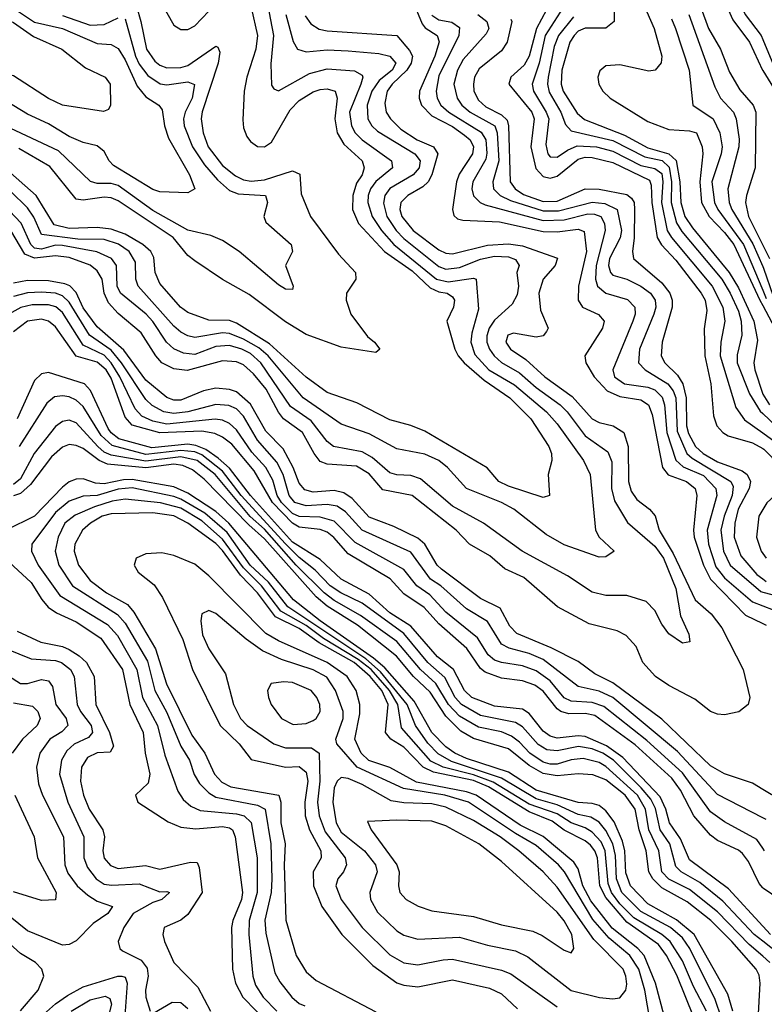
# Model space of a CAD drawing. Header units: inches. Extents: x 884549 to 1028252, y 526810 to 653624.
# Tile 893 of 1056: x 987868 to 990004, y 636470 to 639295. Entities that reach past the tile are written whole.
import ezdxf

# ---------------------------------------------------------------- set-up
doc = ezdxf.new("R2010")
doc.units = ezdxf.units.IN
doc.header["$MEASUREMENT"] = 0
doc.layers.add('A9683', color=7, linetype='Continuous')
doc.layers.add('A9693', color=7, linetype='Continuous')

msp = doc.modelspace()

# ---------------------------------------------------------------- linework, layer by layer
at = {"layer": 'A9683', "color": 5}
for points, elevation in [([(989474.5, 640000), (989492.2, 639930), (989506.2, 639906.2), (989538.9, 639878.9), (989610, 639836.2), (989670, 639816.7), (989690, 639803.5), (989723.5, 639730), (989772.3, 639672.3), (989777.7, 639657.7), (989764.5, 639510), (989770, 639481.9), (989783.6, 639450), (989799.5, 639430), (989863.2, 639383.2), (989883.1, 639363.1), (989914.2, 639294.2), (989961.8, 639230), (989999.3, 639150), (990000, 639148.9)], 3020), ([(989528.6, 640000), (989532.3, 639950), (989538.9, 639930), (989554.8, 639910), (989583.6, 639890), (989710.9, 639830.9), (989721.9, 639810), (989731.6, 639770), (989750, 639737.4), (989790, 639707.6), (989805.5, 639690), (989807.3, 639667.3), (989792.8, 639590), (989790.5, 639550.5), (989792.9, 639512.9), (989800.2, 639490), (989810, 639470), (989827.4, 639450), (989913.5, 639393.5), (989949, 639310), (989995, 639250), (990000, 639238.2)], 3040), ([(988561.7, 639430), (988595.9, 639250), (988588.5, 639168.5), (988590, 639106.7), (988596.8, 639096.8), (988610, 639090.9), (988699.3, 639140.7), (988750, 639153.7), (988828.2, 639148.2), (988850, 639136.1), (988852.6, 639130), (988846.7, 639110), (988813.9, 639030), (988819.4, 638990), (988830.6, 638970), (988849.9, 638949.9), (988934.2, 638890), (988936.9, 638870), (988890, 638831), (988873.9, 638810), (988867.1, 638790), (988866.7, 638770), (988878.7, 638730), (988905.7, 638690), (988941.2, 638650), (989063.8, 638550), (989097.5, 638542.6), (989170, 638553.3), (989177.4, 638550), (989184.2, 638464.3), (989164.9, 638395.1), (989162.3, 638370), (989174, 638334), (989213.4, 638290), (989287.2, 638247.2), (989379, 638170), (989410, 638135.3), (989485.3, 638030), (989504.2, 637990), (989519.9, 637830), (989530.1, 637810), (989573.1, 637770), (989550, 637753.3), (989530, 637752.7), (989430, 637787.8), (989378.1, 637818.1), (989286, 637890), (989249.9, 637909.9), (989150, 637949.9), (989095.5, 638010), (989069.9, 638030), (989030, 638047.9), (988950, 638063.3), (988870, 638106.5), (988790, 638134), (988681, 638210), (988580.9, 638330), (988553.6, 638353.6), (988510, 638378.4), (988470, 638394.4), (988450, 638396.7), (988370, 638383.4), (988350, 638387.5), (988330, 638398.6), (988310, 638415.5), (988207.1, 638530), (988201.1, 638550), (988199.6, 638599.6), (988182.1, 638630), (988151, 638651), (988110, 638664.4), (988034.5, 638665.5), (987930, 638679), (987908.2, 638728.2), (987890, 638754.9), (987791, 638851)], 2640), ([(988190, 639378.7), (988215.5, 639290), (988231.8, 639210), (988255.5, 639175.5), (988270, 639164.3), (988290, 639157), (988330, 639157.3), (988350, 639163.3), (988430, 639218.9), (988436.1, 639216.1), (988441.5, 639201.5), (988437.2, 639170), (988390.8, 639030.8), (988388.3, 639010), (988394, 638970), (988408.5, 638930), (988450, 638877), (988486.7, 638846.7), (988510, 638835.4), (988532, 638832), (988570, 638835.2), (988650, 638861.4), (988671.4, 638851.4), (988675.7, 638795.7), (988702.1, 638730), (988782.1, 638622.1), (988831.5, 638570), (988832.5, 638550), (988805.3, 638510), (988804.5, 638490), (988818, 638450), (988866, 638386), (988886, 638370), (988901.2, 638350), (988890, 638340.3), (988790, 638355.7), (988690, 638391.8), (988630, 638427.7), (988526.4, 638506.4), (988450, 638549.5), (988370, 638602.8), (988350, 638618.4), (988307.6, 638670), (988150, 638775.1), (988130, 638783.5), (988110, 638785.3), (988050, 638776.9), (988030, 638780.4), (987953.9, 638873.9), (987865.4, 638925.4)], 2580), ([(989635.2, 639390), (989687.9, 639270), (989710.5, 639190), (989708.8, 639171.2), (989691, 639150), (989673.2, 639146.8), (989590, 639165.3), (989550, 639162.6), (989532.1, 639147.9), (989526.9, 639130), (989529.7, 639110), (989540.7, 639090), (989562, 639070), (989670, 639002.7), (989730, 638979.8), (989790, 638976.5), (989810.1, 638970), (989825.6, 638930), (989827.9, 638910), (989819.3, 638830), (989824.3, 638770), (989845.6, 638730), (989890, 638684.7), (989916.5, 638650), (989991.7, 638490), (990000, 638474.5)], 2920), ([(988269.6, 639350), (988310, 639279.6), (988330, 639267.1), (988350, 639266.9), (988370, 639277.6), (988410, 639319.3)], 2620), ([(988994.3, 639350), (989022.7, 639282.7), (989031.2, 639271.2), (989065.1, 639250), (989071.6, 639231.6), (989059.3, 639190), (989015, 639090), (989013.8, 639070), (989020.5, 639050), (989050, 639019.2), (989110, 638988.1), (989143.7, 638963.7), (989160.4, 638950), (989170, 638930), (989167.4, 638910), (989128.7, 638851.3), (989120.6, 638830), (989109.4, 638750), (989113, 638733), (989123.9, 638723.9), (989139.3, 638719.3), (989244.7, 638715.3), (989370, 638687.6), (989410, 638686), (989470, 638694.2), (989487.2, 638687.2), (989493.8, 638630), (989471.4, 638530), (989470.4, 638490.4), (989482.9, 638470), (989528.7, 638448.7), (989544.5, 638430), (989540.3, 638410), (989489.6, 638330), (989491.7, 638310), (989516.2, 638270), (989553.3, 638230), (989590, 638213.4), (989650, 638204.3), (989672.2, 638190), (989682.4, 638162.4), (989712.3, 638010), (989728.6, 637988.6), (989781.1, 637970), (989805.8, 637950), (989810.4, 637930), (989801.3, 637830), (989803.2, 637810), (989829.8, 637729.8), (989849.9, 637689.9), (989950, 637586.7), (990000, 637562.2)], 2720), ([(989393.3, 639350), (989350.6, 639269.4), (989329.8, 639190), (989315.4, 639164.6), (989277.4, 639130), (989271.6, 639110), (989337.2, 639030), (989343.5, 639010), (989334, 638930), (989348.4, 638868.4), (989370, 638844.7), (989390, 638840.5), (989410, 638846.2), (989470, 638894.5), (989490, 638900), (989510, 638899.5), (989570, 638884.9), (989674.8, 638834.8), (989680.1, 638820.1), (989681.8, 638770), (989697.1, 638670), (989709.3, 638649.3), (989750, 638604.9), (989823.1, 638510), (989834.2, 638490), (989839.6, 638460.4), (989832, 638408), (989833.5, 638330), (989850.8, 638250), (989858.7, 638158.7), (989868, 638130), (989885.3, 638110), (989901, 638101), (989970, 638080.5), (990000, 638064.1)], 2820), ([(987790, 639310.9), (987850, 639287.1), (987906.8, 639246.8), (987988.7, 639210), (988056.7, 639156.7), (988112.4, 639130), (988127.2, 639110), (988128.1, 639050), (988122.5, 639037.5), (988108.3, 639031.7), (987990, 639049.3), (987950, 639069), (987850, 639134.3), (987730, 639165), (987630, 639199.1), (987490, 639275.3), (987330, 639337.3)], 2520), ([(987850, 639328), (987910, 639288.3), (987990, 639270), (988090, 639226.6), (988130, 639223.4), (988150, 639211.9), (988170, 639179.6), (988204.3, 639104.3), (988230, 639073.4), (988266.7, 639050), (988276.5, 639036.5), (988282.7, 638990), (988294.6, 638954.6), (988355.2, 638850), (988370, 638809.4), (988350, 638798.2), (988270, 638801.1), (988250, 638807.8), (988136.9, 638876.9), (988124.3, 638890), (988110, 638916.5), (988090, 638932.7), (988050, 638942.5), (988010, 638959.8), (987950, 638995.7), (987890, 639023.9), (987736.8, 639116.8)], 2540), ([(988531.8, 639330), (988549.8, 639250), (988545.5, 639210), (988519.4, 639130), (988511.4, 639090), (988507.6, 639007.6), (988510, 638984.6), (988519.7, 638959.7), (988530, 638945.6), (988550, 638931.5), (988570, 638930.1), (988590, 638943.6), (988643.9, 639036), (988670, 639062.6), (988710, 639088), (988730, 639095.1), (988750, 639096.7), (988773.1, 639090), (988778.2, 639070), (988772.2, 639010), (988778.8, 638970), (988797.7, 638937.7), (988850.1, 638890), (988856.3, 638870), (988850.4, 638850), (988834.5, 638825.5), (988823.1, 638790), (988822.7, 638750), (988839.4, 638710), (988914.4, 638630), (988994, 638574), (989045.6, 638525.6), (989070, 638514.3), (989094.4, 638510), (989110, 638499.4), (989115.7, 638490), (989112.4, 638470), (989093.1, 638430), (989115.8, 638350), (989126.2, 638330), (989142.8, 638310), (989200.2, 638260.2), (989274.4, 638210), (989334.3, 638150), (989386.3, 638070), (989393.9, 638050), (989395, 638030), (989383.8, 637990), (989388.2, 637930), (989370, 637923.9), (989270, 637956), (989242.9, 637970), (989208.6, 638008.6), (989030, 638114.4), (988990, 638130.8), (988930, 638146.5), (988835.3, 638195.3), (988750, 638224.9), (988690, 638269), (988584.7, 638364.7), (988490, 638424.5), (988470, 638431.6), (988410, 638432.5), (988350, 638454.8), (988328.7, 638470), (988270, 638537.5), (988256.3, 638570), (988252.4, 638612.4), (988243.7, 638630), (988220.5, 638650), (988170, 638679.4), (988130, 638693.6), (988090, 638698.4), (988010, 638695.4), (987966.7, 638706.7), (987915, 638790), (987825.1, 638870)], 2620), ([(989427.1, 639330), (989375.9, 639250), (989358.7, 639170), (989338.5, 639110), (989342.1, 639090), (989378.8, 639030), (989386.2, 639010), (989377.1, 638937), (989383.3, 638910), (989390, 638901.3), (989410, 638900.1), (989439.1, 638920.9), (989467.3, 638932.7), (989523.2, 638930), (989570, 638917.9), (989650, 638876.2), (989690, 638868.4), (989710, 638853.2), (989713, 638830), (989708.9, 638770), (989725.7, 638690), (989737.8, 638670), (989854.6, 638530), (989885.1, 638470), (989890.6, 638430), (989879.2, 638370), (989878, 638330), (989922.5, 638182.5), (989947.1, 638147.1), (990000, 638109.2)], 2840), ([(989573.9, 639330), (989573.3, 639290), (989550, 639270.6), (989490, 639270.6), (989470, 639262), (989458.7, 639250), (989446.5, 639230), (989422.9, 639150), (989421, 639110), (989427.5, 639090), (989467.2, 639027.2), (989488.3, 639008.3), (989603.5, 638963.5), (989670, 638927), (989730.3, 638910.3), (989751.2, 638891.2), (989762, 638830), (989764.5, 638770), (989776.7, 638730), (989797.9, 638697.9), (989903.7, 638570), (989930, 638525.4), (989974.5, 638430), (989984.3, 638375.7), (989974.7, 638310), (989976.8, 638290), (990000, 638220)], 2880), ([(989822.6, 639330), (989844.6, 639270), (989878.7, 639210), (989904.8, 639144.8), (989933.9, 639093.9), (989972.2, 639050), (989979.9, 639030), (989977.9, 638870), (989952.8, 638790), (989950.8, 638770), (989958.6, 638730), (990000, 638647.9)], 2980), ([(988631.7, 639310), (988652.8, 639232.8), (988665, 639210), (988690, 639203.2), (988750, 639208.2), (988810, 639205.7), (988897.9, 639197.9), (988930.1, 639190), (988947.3, 639170), (988936.7, 639150), (988899.4, 639120.6), (988878.1, 639090), (988864.7, 639050), (988866.3, 639010), (988878.3, 638990), (988894.8, 638974.8), (989001, 638910), (989016.4, 638890), (989014, 638870), (988996.6, 638850), (988929.9, 638810.1), (988915.7, 638790), (988912, 638768), (988920.8, 638730), (988948.1, 638690), (988970, 638667), (989070, 638586.7), (989090, 638579.2), (989130, 638583.8), (989190, 638607.9), (989230, 638616.6), (989270, 638614.5), (989290, 638607.1), (989300.4, 638590), (989294.6, 638570), (989299.2, 638530), (989295, 638505), (989281, 638479), (989230, 638432.4), (989214.8, 638410), (989208, 638388), (989208.4, 638370), (989215.8, 638350), (989228.9, 638330), (989250, 638311.4), (989301.7, 638281.6), (989350, 638239.6), (989418.6, 638190), (989438.8, 638170), (989490, 638100.9), (989554.9, 638054.9), (989566.3, 638026.3), (989565.9, 637950), (989574.5, 637914.5), (989611.8, 637851.8), (989690, 637784), (989715, 637750), (989750, 637663), (989763.9, 637583.9), (989788.1, 637531.9), (989790.2, 637510), (989770, 637506.2), (989730, 637532.8), (989710, 637560.3), (989690, 637599.8), (989665.1, 637625.1), (989610, 637642.8), (989550, 637642.6), (989510, 637651.9), (989439.4, 637699.4), (989309.2, 637770), (989198.7, 637850), (989110, 637899.2), (989017.8, 637977.8), (988990, 637986.9), (988950, 637988.9), (988930, 637995.1), (988879.1, 638039.1), (988850, 638055), (988767.6, 638070), (988750, 638084.3), (988703.7, 638143.7), (988645, 638185), (988559.7, 638310), (988530, 638337.1), (988505.1, 638350), (988470, 638360), (988430, 638356.8), (988370, 638334.6), (988337.7, 638337.7), (988310, 638350.2), (988289.2, 638369.2), (988250, 638428.6), (988230.5, 638450), (988156.7, 638510), (988147.6, 638530), (988144.9, 638590), (988131.1, 638610), (988088.5, 638628.5), (987990, 638646.8), (987970, 638647.9), (987930, 638636.7), (987910, 638639.6), (987899.5, 638650), (987871.5, 638711.5), (987770, 638817.6)], 2660), ([(988170, 639297.2), (988200.3, 639190), (988210, 639167.7), (988234.9, 639134.9), (988271.1, 639111.1), (988290, 639108.2), (988350, 639116.5), (988368.8, 639108.8), (988362.5, 639070), (988342.3, 639030), (988337.6, 639010), (988339.9, 638990), (988363.9, 638930), (988398, 638878), (988435, 638835), (988470, 638804.6), (988494.8, 638794.8), (988573.2, 638790), (988579.1, 638770), (988568.2, 638730), (988573.5, 638713.5), (988646.4, 638650), (988650.2, 638630), (988630.2, 638590), (988652.8, 638530), (988650, 638520.9), (988630, 638521.4), (988610, 638534), (988497.8, 638630), (988450, 638661.6), (988415.7, 638675.7), (988350, 638691), (988250, 638747.6), (988150, 638819), (988130, 638825.1), (988090, 638825.3), (988070.5, 638830.5), (987978.7, 638918.7), (987826.1, 638990)], 2560), ([(988686.3, 639306.3), (988703.1, 639283.1), (988727.4, 639267.4), (988750, 639262.7), (988950, 639249.7), (988986.4, 639206.4), (988995, 639190), (988990.5, 639170), (988978.4, 639150), (988936.8, 639110), (988922.2, 639090), (988915.4, 639055.4), (988919.5, 639030), (988931.7, 639010), (988961.2, 638981.2), (989008.5, 638950), (989055.3, 638930), (989067.9, 638910), (989050.1, 638850.1), (989039.4, 638830), (989024.3, 638815.7), (988981.2, 638790), (988961.4, 638770), (988958.3, 638750), (988964.3, 638730), (988996.7, 638690), (989070, 638634.7), (989090, 638625.3), (989110, 638622.9), (989210, 638647.7), (989270, 638651.5), (989310, 638645.9), (989410.4, 638610.4), (989404.4, 638590), (989369.3, 638550.7), (989357.6, 638510), (989361.9, 638461.9), (989384.2, 638410), (989379.7, 638400.3), (989370, 638388.2), (989350, 638384.4), (989284.2, 638395.8), (989267.9, 638390), (989262.7, 638370), (989276.2, 638350), (989319.7, 638319.7), (989374.1, 638270), (989453.3, 638213.3), (989510, 638149.2), (989530, 638138.9), (989571, 638130), (989601.5, 638110), (989614.1, 638070), (989614.2, 637970), (989622, 637942), (989638.4, 637918.4), (989674.8, 637890), (989691, 637871), (989702.8, 637830), (989743.1, 637763.1), (989805.5, 637630), (989852.2, 637590), (989882.6, 637550), (989943.4, 637430), (989962.7, 637350), (989957.8, 637330), (989931.4, 637308.6), (989890, 637300.4), (989870, 637301.8), (989850, 637309.9), (989805, 637345), (989730, 637384.7), (989692.5, 637410), (989655.7, 637450), (989636.8, 637496.8), (989608.3, 637528.3), (989581.7, 637541.7), (989501.4, 637561.4), (989411.2, 637610), (989314.6, 637694.6), (989259.6, 637719.6), (989216.4, 637756.4), (989158.5, 637790), (989119.7, 637830), (988994.1, 637930), (988910, 637945.6), (988870, 637991.9), (988833.8, 638013.8), (988750, 638019.3), (988730, 638026.9), (988712.3, 638050), (988679.1, 638110), (988624.9, 638150), (988610, 638169.1), (988575, 638235), (988538.7, 638278.7), (988510, 638304.4), (988490, 638313.2), (988450, 638316.4), (988347.9, 638287.9), (988310, 638292.8), (988275.8, 638310), (988257.9, 638330), (988216.2, 638396.2), (988150, 638451.7), (988122.4, 638482.4), (988110.4, 638510), (988104.2, 638550), (988090, 638574.4), (988070.1, 638590.1), (988010, 638612.2), (987970, 638617), (987910, 638611), (987882.5, 638622.5), (987842.5, 638690)], 2680), ([(987990, 639307.4), (988070, 639279.3), (988110, 639281.2), (988150, 639300.5)], 2560), ([(989050, 639307.7), (989070, 639294.7), (989108.1, 639288.1), (989130, 639272.4), (989127.5, 639250), (989070, 639133.7), (989062.6, 639090), (989066, 639070), (989076.5, 639050), (989098.7, 639030), (989192.1, 638972.1), (989205.6, 638950), (989208.5, 638911.5), (989205.1, 638894.9), (989167.9, 638830), (989164.8, 638810), (989169.6, 638789.6), (989188.9, 638770), (989203.5, 638763.5), (989370, 638718.9), (989430, 638721.1), (989497.6, 638737.6), (989517, 638737), (989534.8, 638730), (989545.6, 638710), (989547.4, 638690), (989521.4, 638590), (989519.8, 638550), (989525.5, 638530), (989549.8, 638509.8), (989611.6, 638491.6), (989632.7, 638470), (989633.8, 638450), (989627.4, 638430), (989569.3, 638290.7), (989574.4, 638270), (989602.7, 638250), (989670, 638240.7), (989690, 638232.7), (989711.4, 638211.4), (989717.5, 638190), (989724.2, 638110), (989750.6, 638030.6), (989771.7, 638011.7), (989830, 637987.4), (989865.1, 637950), (989868.3, 637930), (989840.5, 637830), (989844.2, 637790), (989865.4, 637725.4), (989890, 637693.8), (989970, 637624.2), (990000, 637613)], 2740), ([(989181.9, 639310), (989208.4, 639290), (989213.5, 639270), (989205.9, 639254.1), (989139.7, 639180.3), (989123.5, 639150), (989113.6, 639110), (989123, 639070), (989136.2, 639050), (989160.1, 639030), (989231.2, 638990), (989238, 638970), (989242.5, 638890), (989225.7, 638830), (989227, 638810), (989246.5, 638790), (989275.7, 638775.7), (989370, 638746.4), (989414, 638746), (989510, 638771.3), (989547.1, 638767.1), (989582.3, 638750), (989594.6, 638690), (989591.1, 638668.9), (989560.3, 638610), (989557, 638590), (989562.5, 638570), (989570, 638561.8), (989610, 638550.1), (989650, 638530.6), (989678.1, 638510), (989691.3, 638490), (989693.1, 638470), (989687.7, 638450), (989645.8, 638350), (989643, 638310), (989662.2, 638290), (989727.6, 638250), (989743.2, 638230), (989750.2, 638209.8), (989754.6, 638114.6), (989782.3, 638050), (989796.9, 638036.9), (989908.7, 637970), (989915.3, 637955.3), (989912.4, 637930), (989889.1, 637870), (989879.6, 637830), (989887.3, 637770), (989906.6, 637730), (989994, 637654), (990000, 637652.4)], 2760), ([(989276.6, 639296.6), (989280.1, 639290), (989266.3, 639230), (989250, 639205.9), (989185.7, 639154.3), (989173, 639130), (989169.5, 639110), (989170.8, 639090), (989184, 639064), (989205.3, 639045.3), (989250, 639022.4), (989266.4, 639006.4), (989270.7, 638990), (989274.9, 638830), (989288.9, 638810), (989313.7, 638793.6), (989370, 638773.6), (989410, 638773.8), (989490, 638809.6), (989530, 638808.2), (989610, 638793.8), (989623, 638783), (989630.5, 638770), (989631.4, 638750), (989631.1, 638668.9), (989625.7, 638630), (989629.3, 638610), (989710, 638539.8), (989733.1, 638510), (989740.3, 638490), (989740.3, 638470), (989711.2, 638370), (989708.4, 638330), (989718.6, 638310), (989754.8, 638274.8), (989770.6, 638250), (989779.8, 638210), (989780.8, 638130), (989787.1, 638107.1), (989807.3, 638070), (989829.1, 638050), (989870, 638025.9), (989940.4, 638000.4), (989955.1, 637990), (989964.7, 637970), (989961, 637950), (989929.7, 637890), (989920, 637850), (989918, 637810), (989936.8, 637756.8), (989983.3, 637703.2), (990000, 637690.4)], 2780), ([(989457, 639303), (989413.4, 639250), (989401.5, 639218.5), (989384.1, 639130), (989382.2, 639110), (989387.3, 639087.3), (989420.4, 639030), (989434, 638994), (989450, 638976), (989570, 638948), (989661.7, 638901.7), (989711.1, 638891.1), (989731.5, 638871.5), (989738.3, 638830), (989737.5, 638770), (989752, 638712), (989767.2, 638687.2), (989882, 638550), (989906.7, 638510), (989930, 638458.5), (989937.8, 638430), (989939.8, 638390), (989926.5, 638333.5), (989926.3, 638310), (989961.4, 638221.4), (989992, 638172), (990000, 638164.5)], 2860), ([(989737.6, 639297.6), (989749.5, 639270), (989788.5, 639150), (989798.8, 639050), (989857.9, 639010), (989876.2, 638970), (989883, 638930), (989880.2, 638910), (989853.5, 638830), (989861.5, 638770), (989871.4, 638750), (989945, 638650), (990000, 638518.9)], 2940), ([(989787.5, 639310), (989862.5, 639102.5), (989878.9, 639070), (989915.9, 639030), (989923.4, 639010), (989932.5, 638952.5), (989931.3, 638930), (989899.6, 638810), (989903.5, 638770), (989910.8, 638750), (989971.7, 638651.7), (990000, 638587.2)], 2960), ([(990000, 637086.2), (989970, 637104.1), (989890, 637131), (989850, 637153.6), (989710, 637288.3), (989570, 637392.2), (989518, 637418), (989470, 637453.2), (989392.3, 637492.3), (989294, 637534), (989274.5, 637554.4), (989245.9, 637605.9), (989190, 637633.9), (989078.2, 637718.2), (989065.9, 637730), (989030.5, 637790), (989010, 637807.2), (988940.8, 637840.8), (988870, 637867.8), (988821.5, 637921.5), (988797.6, 637937.6), (988770, 637943.7), (988710, 637938.8), (988686, 637946), (988670, 637965.4), (988652.7, 638010), (988623.9, 638063.9), (988573.8, 638113.8), (988530, 638192.1), (988490, 638227.1), (988470, 638233.8), (988430, 638238), (988394.8, 638230), (988330, 638203), (988310, 638203.6), (988290, 638211.1), (988230, 638260.4), (988166.7, 638346.7), (988090, 638413.7), (988050, 638468.6), (988030, 638512.4), (988011.2, 638531.2), (987997.3, 638537.3), (987950, 638545.7), (987890, 638546.5), (987850, 638538.7)], 2720), ([(990000, 637004.6), (989870, 637071.6), (989755, 637195), (989569.8, 637349.8), (989530, 637367.9), (989470, 637381.1), (989370, 637459), (989330, 637476.4), (989271.8, 637491.8), (989250, 637503.3), (989210, 637567.9), (989150, 637604.3), (989075.7, 637670), (989046.6, 637690), (988990, 637766.7), (988850, 637829.7), (988802.5, 637882.5), (988778.7, 637898.7), (988750, 637904.2), (988690, 637899.8), (988657.2, 637910), (988641.3, 637930), (988623.7, 637990), (988605.4, 638025.4), (988550, 638088.8), (988510, 638157.7), (988490, 638178.1), (988467.9, 638187.9), (988430, 638191.1), (988350, 638170), (988310, 638165.3), (988281.4, 638170), (988247.6, 638187.6), (988230, 638205.4), (988160, 638310), (988130, 638346.9), (988068.2, 638390), (988010, 638484.2), (987990, 638503), (987970, 638510.1), (987930, 638513.2), (987890, 638511), (987850, 638500.5)], 2740), ([(990000, 636917.6), (989982.8, 636942.8), (989890, 636992.8), (989850, 637022), (989770, 637134.2), (989666.9, 637226.9), (989544.2, 637324.2), (989510, 637335.9), (989450, 637339.2), (989430, 637349.5), (989390, 637397.6), (989350, 637426.4), (989310, 637440.9), (989250, 637450), (989230, 637457.4), (989212.3, 637472.3), (989181.2, 637521.2), (989090, 637595), (989044.2, 637644.2), (989007, 637670), (988970, 637716.9), (988830, 637794.4), (988770, 637855.9), (988730, 637867.1), (988670, 637869.1), (988650, 637878.4), (988618.7, 637910), (988606.3, 637930), (988593.7, 637973.7), (988574.1, 638010), (988533.7, 638053.7), (988490, 638117.8), (988470, 638136.7), (988450, 638146.1), (988428.9, 638148.9), (988290, 638134.1), (988250, 638142.9), (988217.7, 638157.7), (988198.8, 638178.8), (988155.3, 638270), (988130.3, 638310.3), (988110, 638332.4), (988050, 638361), (987990, 638455.2), (987971, 638471), (987950, 638477.1), (987903.3, 638476.7), (987870.8, 638469.2), (987845.1, 638454.9)], 2760), ([(990000, 636803.7), (989990, 636816), (989959.3, 636879.3), (989941.9, 636901.9), (989930, 636911.5), (989870, 636939.4), (989850, 636955.4), (989801.7, 637010), (989763.9, 637083.9), (989738.9, 637118.9), (989634, 637214), (989518, 637298), (989490, 637304.3), (989443.3, 637303.3), (989420.5, 637310), (989410, 637317.1), (989370, 637368), (989345.6, 637385.6), (989310, 637398.2), (989250, 637405.1), (989202.9, 637422.9), (989190, 637433.4), (989150.9, 637490.9), (989070, 637561.6), (989027.9, 637607.9), (988970, 637647.5), (988930.8, 637690.8), (988810, 637762.6), (988769.2, 637809.2), (988750, 637824.1), (988730, 637831.6), (988670, 637838.9), (988650, 637850.2), (988593.4, 637910), (988540.4, 638000.4), (988476.6, 638076.6), (988450, 638097.4), (988427.2, 638107.2), (988390, 638114.4), (988270, 638109.1), (988190, 638131.9), (988170, 638154.5), (988130, 638266), (988115.9, 638290), (988090, 638312), (988029.9, 638329.9), (987970, 638413.3), (987950.1, 638430.1), (987930, 638435.8), (987890, 638430.2), (987850, 638399.1)], 2780), ([(990000, 636694.3), (989901.1, 636801.1), (989790, 636884.2), (989764.2, 636944.2), (989732.1, 636990), (989722, 637030), (989705, 637065), (989598, 637178), (989551.4, 637211.4), (989490, 637237.9), (989470, 637239.9), (989410, 637233.3), (989390, 637238.7), (989370, 637253), (989330, 637304.3), (989310, 637316.8), (989230, 637324.7), (989164.7, 637350), (989143.9, 637370), (989112.1, 637430), (989066.6, 637466.6), (988990, 637554.4), (988930, 637593.4), (988870, 637646.3), (988789.6, 637689.6), (988730, 637746), (988650, 637796), (988529.7, 637930), (988470, 638007.8), (988437.2, 638037.2), (988401.3, 638061.3), (988373.2, 638073.2), (988350, 638076.6), (988246.5, 638066.5), (988151.8, 638091.8), (988130, 638109), (988121.8, 638121.8), (988070.9, 638230.9), (988053.6, 638250), (987950, 638283), (987930, 638278.5), (987910, 638259.3), (987860.7, 638150)], 2820), ([(990000, 636650.7), (989975.5, 636670), (989885.6, 636765.6), (989819, 636819), (989765.9, 636850), (989750, 636865.4), (989733.2, 636930), (989705, 636970), (989691.9, 637031.9), (989678.2, 637058.2), (989650.7, 637090.6), (989571.7, 637170), (989541.4, 637190), (989510, 637202.7), (989470.7, 637209.3), (989410, 637197.2), (989380.3, 637200.3), (989355.1, 637215.1), (989310, 637265.7), (989290, 637278.6), (989190, 637298.6), (989135.1, 637330), (989117.2, 637350), (989087.7, 637407.7), (989039.1, 637450), (988970, 637533.4), (988850, 637620.4), (988788.7, 637650), (988758.9, 637670), (988715.5, 637715.5), (988670, 637751.5), (988630, 637791), (988503, 637930), (988450, 637999.8), (988390, 638046.6), (988370, 638055.4), (988330, 638059.2), (988230, 638047.2), (988132.9, 638072.9), (988101.7, 638101.7), (988050, 638185.3), (988030, 638203.6), (988010, 638213.1), (987990, 638215.8), (987967.5, 638212.5), (987945, 638195), (987865.9, 638070)], 2840), ([(990000, 636607.3), (989961.2, 636641.2), (989870, 636734.6), (989790, 636798.7), (989730, 636828.4), (989710.2, 636850), (989701.9, 636910), (989672.8, 636970), (989663.5, 637030), (989640, 637070), (989550, 637152.2), (989530, 637163.9), (989484.8, 637175.2), (989450, 637171.3), (989410, 637158.8), (989390, 637158.6), (989370, 637164.8), (989331.2, 637190), (989302, 637222), (989279.2, 637239.2), (989250, 637251.1), (989184.4, 637264.4), (989130, 637296.6), (989098.1, 637330), (989061.8, 637390), (989017.6, 637430), (988950, 637510.4), (988845.6, 637585.6), (988770, 637628.4), (988740.9, 637650), (988661, 637730), (988570, 637833.4), (988529.1, 637869.1), (988428.7, 637990), (988377, 638030), (988330, 638040.8), (988230, 638027.8), (988130, 638045), (988110, 638054), (988091.6, 638070), (988030, 638138.4), (988010, 638145.7), (987990, 638142.2), (987970, 638127.4), (987909.5, 638050.5), (987870, 637977.9), (987850, 637961)], 2860), ([(989985, 636390), (989992.6, 636530), (989990, 636553.7), (989981, 636570), (989910.8, 636650), (989850.9, 636710), (989783.2, 636763.2), (989710, 636803.4), (989684.2, 636830), (989672.7, 636850), (989665.2, 636910), (989645.3, 636970), (989633.3, 637030), (989605.5, 637070), (989550, 637113.9), (989511.8, 637128.2), (989470, 637130.9), (989410, 637125.1), (989370, 637132.3), (989330, 637154.8), (989270, 637202.6), (989170, 637232.2), (989133.5, 637253.5), (989090, 637296.3), (989045.4, 637365.4), (988997.2, 637410), (988948.9, 637468.9), (988837.1, 637557.1), (988750, 637612.5), (988718.6, 637638.6), (988570, 637805.7), (988525, 637845), (988396.9, 637976.9), (988363.7, 638003.7), (988335.8, 638015.8), (988310, 638019.6), (988230, 638009.4), (988119.7, 638019.7), (988095.8, 638030), (988050, 638064.2), (988030, 638073.5), (988010, 638076.4), (987990, 638068.7), (987959, 638041), (987898.6, 637961.4), (987870, 637935.1), (987850, 637928.6)], 2880), ([(989914.4, 636450), (989899.2, 636499.2), (989803.1, 636670), (989752.2, 636712.2), (989670, 636757.5), (989620, 636810), (989606.5, 636846.5), (989604.1, 636910), (989597.8, 636937.8), (989573.4, 636993.4), (989550, 637025.1), (989530, 637040), (989510, 637046.3), (989470, 637049), (989350, 637083.7), (989270, 637135.4), (989150, 637174.9), (989116.2, 637190), (989090, 637208.3), (989049.8, 637250), (988999.9, 637339.9), (988915.3, 637435.3), (988883.1, 637463.1), (988730, 637569.6), (988653.3, 637630), (988468, 637850), (988430, 637883.7), (988350, 637936.3), (988310, 637954.4), (988190, 637975.1), (988165.3, 637974.7), (988110, 637962.9), (988085.1, 637965.1), (988050, 637977.4), (988030, 637976.8), (988010, 637969.1), (987990, 637953.3), (987910, 637870.2), (987828.8, 637830)], 2920), ([(989881.3, 636430), (989863.6, 636483.6), (989790.7, 636630), (989770, 636660.4), (989735.4, 636690), (989650, 636735.6), (989595.9, 636790), (989579.9, 636830), (989577, 636897), (989570.1, 636930), (989550, 636968.5), (989530, 636992.4), (989506.8, 637006.8), (989470, 637014.2), (989410, 637042), (989350, 637058.8), (989250, 637118.9), (989106.6, 637166.6), (989068.3, 637188.3), (989038.5, 637218.5), (989003.4, 637270), (988979.6, 637330), (988903.4, 637423.5), (988860.6, 637460.6), (988637.2, 637610), (988581.4, 637681.4), (988529.4, 637730), (988463, 637823), (988398.7, 637878.7), (988330, 637919.4), (988310, 637926.5), (988190, 637951.2), (988150, 637947.5), (988090, 637929.8), (988050, 637927.4), (988010, 637913.1), (987970, 637881), (987902.4, 637790), (987901.2, 637770), (987920.8, 637730), (987982.9, 637642.9), (988119.1, 637559.1), (988147.8, 637527.8), (988203.8, 637430), (988220.1, 637350), (988262.6, 637270), (988284.4, 637184.4), (988321.6, 637081.6), (988337, 637057), (988358.5, 637038.5), (988385.4, 637025.4), (988490, 637016.3), (988512, 637010), (988531.5, 636991.5), (988549.3, 636890), (988548.8, 636790), (988526, 636710), (988524.8, 636670), (988536.3, 636550), (988544.7, 636524.7), (988566.6, 636490), (988605, 636450)], 2940), ([(989838.3, 636450), (989800.8, 636520.8), (989770, 636594.8), (989734.2, 636650), (989710.5, 636670), (989630, 636718.2), (989590, 636757.8), (989565.8, 636790), (989556, 636816), (989547.9, 636910), (989535.7, 636935.7), (989510, 636963.4), (989490, 636975.7), (989450, 636990.4), (989410, 637015.8), (989330, 637044.4), (989226.7, 637106.7), (989170, 637128.2), (989082.4, 637150), (989047.6, 637167.6), (988963.4, 637263.4), (988953.1, 637330), (988928.7, 637370), (988875.7, 637430), (988838.9, 637458.9), (988739.2, 637519.2), (988690, 637557), (988617.3, 637597.3), (988561.9, 637670), (988510, 637721.7), (988450, 637804.7), (988390, 637856.8), (988330, 637893.1), (988271.5, 637908.5), (988170, 637918.9), (988133.2, 637913.2), (988082.6, 637897.4), (988026.6, 637873.4), (987997.3, 637850), (987978.1, 637810), (987969.4, 637770), (987979.6, 637730), (988019.1, 637670), (988148.1, 637588.1), (988170, 637563.3), (988233.9, 637453.9), (988255.1, 637370), (988290, 637306.6), (988330.2, 637210.2), (988354.5, 637170), (988368.6, 637128.6), (988383.5, 637103.5), (988410, 637076.2), (988430, 637064.2), (988550, 637041.4), (988572.4, 637030), (988588.2, 636930), (988591.4, 636830), (988589, 636790), (988571.5, 636711.5), (988573.9, 636673.9), (988600, 636560), (988614.1, 636534.1), (988648.7, 636490), (988670, 636472.2), (988685.5, 636465.5)], 2960), ([(989802.7, 636430), (989753.6, 636553.6), (989723.2, 636610), (989700.8, 636640.8), (989610, 636705.5), (989550, 636775.9), (989532.1, 636810), (989525.8, 636890), (989518.3, 636910), (989505.9, 636925.9), (989490, 636938.9), (989430, 636969.6), (989395.5, 636995.5), (989330, 637021.8), (989213.3, 637093.3), (989170, 637111.4), (989055.3, 637135.3), (989025.6, 637150), (988970, 637207.9), (988932.7, 637230), (988917.4, 637250), (988925.3, 637330), (988906.9, 637370), (988873.3, 637410), (988827.4, 637450), (988727.1, 637507.1), (988670, 637548.2), (988601.2, 637581.2), (988549.6, 637650), (988500.9, 637700.9), (988450, 637772.1), (988430, 637792.1), (988350.5, 637850), (988310, 637871.5), (988250, 637880.1), (988130, 637877.5), (988104.2, 637870), (988070.5, 637850), (988047.4, 637830), (988025.9, 637790), (988024.1, 637770), (988036.3, 637730), (988070, 637685.4), (988116.5, 637650), (988176.7, 637616.7), (988195.3, 637595.3), (988257.5, 637490), (988288.8, 637388.8), (988361.7, 637241.7), (988398.9, 637190), (988426.3, 637130), (988447.4, 637107.4), (988473.3, 637093.3), (988611.4, 637070), (988617.4, 637050), (988617.2, 636990), (988629.2, 636930), (988626.6, 636870), (988631.3, 636711.3), (988660.7, 636610), (988690, 636562.4), (988717.9, 636537.9), (988890, 636448.2)], 2980), ([(990000, 637889.9), (989988.2, 637870), (989982.2, 637810), (989994.9, 637770), (990000, 637763.2)], 2820), ([(989750.7, 636310), (989692.3, 636530), (989659.3, 636610), (989641.3, 636630), (989567.8, 636687.8), (989506.9, 636766.9), (989483.4, 636810), (989470, 636858.4), (989457.9, 636877.9), (989370, 636950.8), (989304.1, 636984.1), (989177, 637070), (989150, 637079), (989006.7, 637106.7), (988930, 637149.5), (988869.7, 637169.7), (988847.5, 637190), (988829.5, 637230), (988843.4, 637303.4), (988844.1, 637330), (988833.2, 637370), (988807.6, 637410), (988749.6, 637450), (988610, 637512.3), (988574.2, 637534.1), (988410, 637699.4), (988370, 637732.3), (988310, 637757.6), (988275.1, 637764.9), (988230, 637762.6), (988201.8, 637750), (988195.8, 637730), (988207.9, 637710), (988253.1, 637673.1), (988277.3, 637637.3), (988336.1, 637516.1), (988363.7, 637430), (988443.3, 637270), (988497.3, 637217.3), (988531.8, 637171.8), (988630, 637150.5), (988670, 637151.8), (988690, 637135.4), (988694.3, 637110), (988685.4, 637050), (988687.2, 637010), (988699.1, 636970), (988731.4, 636910), (988732.8, 636890), (988709.6, 636850), (988710.5, 636810), (988734.6, 636750), (988791.6, 636670), (988880.9, 636580.9), (988950, 636531.3), (988970, 636524.1), (989010, 636520.2), (989110, 636539.5), (989216.2, 636516.2), (989250, 636499.9), (989296.3, 636456.3)], 3020), ([(987824.7, 637750), (987900.4, 637680.4), (987930.8, 637630.8), (987949.5, 637609.5), (987972.8, 637592.8), (988030, 637567.1), (988100.6, 637520.6), (988162.4, 637430), (988183.8, 637330), (988221.5, 637250), (988227.7, 637190), (988241, 637130), (988235.9, 637104.1), (988199.7, 637070), (988206.3, 637050), (988293.4, 636993.4), (988330, 636977.9), (988372.8, 636972.8), (988450, 636980.3), (988470, 636976.2), (988477.8, 636970), (988485.8, 636950), (988506.6, 636790), (988504.3, 636770), (988478.8, 636710), (988475, 636690), (988478.3, 636570), (988486.4, 636530), (988508.3, 636490), (988586.1, 636410)], 2920), ([(989691.7, 636330), (989661.1, 636510), (989643.8, 636570), (989618.8, 636610), (989559.4, 636659.4), (989512.6, 636712.6), (989430.7, 636850), (989413.4, 636870), (989350, 636925), (989290, 636959.4), (989155.4, 637050), (989087.3, 637070), (988969.2, 637089.2), (988836.2, 637150), (988777.3, 637217.3), (988774.3, 637230), (988795.7, 637290), (988795.9, 637310), (988774.2, 637370), (988748.6, 637408.6), (988710, 637429.7), (988618.6, 637458.6), (988564.3, 637484.3), (988517.1, 637517.1), (988430, 637591.1), (988410, 637599.4), (988390.2, 637589.8), (988386.9, 637570), (988392.5, 637530), (988410, 637489.3), (988457.8, 637417.8), (988481.3, 637330), (988501, 637290), (988520.4, 637270), (988597.2, 637217.2), (988630, 637205.5), (988705.3, 637205.3), (988726.8, 637190), (988728.5, 637110), (988722.4, 637050), (988727.2, 637010), (988744.4, 636964.4), (988801.3, 636890), (988805.7, 636870), (988796.9, 636850), (988780.1, 636830), (988775.1, 636810), (988790.5, 636770), (988850.5, 636690), (988930, 636611.2), (988970, 636588.3), (989010, 636582.6), (989082.3, 636597.7), (989110, 636599.1), (989250, 636567.5), (989277.3, 636557.3), (989410, 636462.5)], 3040), ([(987860.6, 637540.6), (987928.7, 637508.7), (987990, 637496.3), (988010, 637488.2), (988038.6, 637470), (988059.5, 637450), (988081.6, 637410), (988085.7, 637330), (988125.7, 637250), (988137, 637210), (988126.9, 637193.1), (988090, 637191.5), (988062, 637178), (988045.1, 637150), (988041.8, 637110), (988051.1, 637070), (988066.9, 637030), (988106.1, 636970), (988110.9, 636950), (988106.3, 636910), (988110, 636888.6), (988128, 636868), (988150, 636859.5), (988228.2, 636868.2), (988270, 636857.8), (988357.5, 636877.5), (988376.6, 636876.6), (988382.6, 636862.6), (988390.9, 636790), (988350, 636727.1), (988330, 636711.5), (988282.3, 636690), (988278.4, 636670), (988283.2, 636650), (988310, 636589.3), (988379, 636519), (988415.5, 636450)], 2880), ([(987830, 637489.7), (987900.7, 637460.7), (987970, 637455.9), (987988, 637450), (988013.1, 637430), (988023.8, 637410), (988032.5, 637330), (988042, 637310), (988072.3, 637270), (988076.3, 637250), (988065, 637235), (988023.8, 637216.2), (988002.6, 637197.4), (987987.7, 637170), (987982.2, 637130), (988005.9, 637050), (988051.9, 636950), (988052.1, 636890), (988062.2, 636862.2), (988086.9, 636830), (988110, 636814.7), (988131.3, 636811.3), (988210, 636815.4), (988270, 636792.8), (988290, 636793.8), (988297.2, 636790), (988275.8, 636770), (988250, 636762), (988193.5, 636730), (988166.6, 636690), (988150.1, 636650), (988155, 636630), (988162.6, 636622.6), (988216.6, 636596.6), (988233.8, 636573.8), (988236.2, 636550), (988228.7, 636510), (988229.7, 636490), (988242.4, 636450)], 2860), ([(987790, 637441), (987870, 637389.7), (987890, 637389.7), (987930, 637402), (987950, 637398), (987961.3, 637381.3), (987971, 637330), (988000.5, 637290), (988006.2, 637270), (987988.9, 637251.1), (987953.7, 637230), (987925.8, 637190), (987916, 637150), (987922, 637102), (987933.5, 637070), (987993, 636950), (987997.1, 636870), (988005.8, 636845.8), (988032.7, 636810), (988062.9, 636782.9), (988090, 636766), (988133.7, 636750), (988120.4, 636730), (988078.7, 636701.3), (988030, 636651.7), (988010, 636641.2), (987990, 636639), (987890, 636680.6), (987704.6, 636830)], 2840), ([(987850, 637334.4), (987904.8, 637324.8), (987919.9, 637310), (987926.1, 637290), (987917.8, 637270), (987875.5, 637230), (987845.7, 637190)], 2820), ([(987853.2, 637070), (987909.5, 636950), (987918.4, 636890), (987972.7, 636790), (987970, 636769.2), (987930, 636767.5), (987850, 636791.9)], 2820), ([(987870, 636451), (987920.8, 636510), (987936.7, 636550), (987931.5, 636570), (987912.5, 636590), (987870, 636615.5), (987830, 636651.3)], 2860), ([(987927.2, 636432.8), (987970, 636471.1), (988004.8, 636495.2), (988050, 636519.6), (988149.3, 636550.7), (988160.7, 636550), (988170, 636547.7), (988175.8, 636530), (988167.5, 636410)], 2840), ([(988015.6, 636450), (988070, 636482), (988112.9, 636492.9), (988125.9, 636485.9), (988131.5, 636470), (988111.3, 636391.3)], 2820), ([(988250, 636443.2), (988304.7, 636475.3), (988330, 636474.8), (988350, 636457.3)], 2860)]:
    msp.add_lwpolyline(points, dxfattribs=dict(at, elevation=elevation))
for points, elevation in [([(988625, 637395), (988588.9, 637390), (988578.9, 637370), (988581.6, 637350), (988589.5, 637330), (988618.5, 637290), (988652.2, 637272.2), (988690, 637275.8), (988710, 637284), (988718.5, 637290), (988729.9, 637310), (988728.6, 637330), (988720.3, 637350), (988704.2, 637370), (988650, 637393)], 3060), ([(988790, 637120.8), (988778.2, 637110), (988769.6, 637090.4), (988766.2, 637050), (988776.1, 636990), (988790, 636963.1), (988857.3, 636910), (988888.3, 636870), (988892.9, 636850), (988872.3, 636790), (988873.8, 636770), (988893.9, 636733.9), (988950, 636680.3), (988970, 636667.8), (989010, 636656.8), (989130, 636662.3), (989210, 636639.2), (989290, 636622.8), (989325.5, 636605.5), (989450, 636509.7), (989531.1, 636488.9), (989570, 636485), (989590, 636488.4), (989607.2, 636510), (989610, 636527.3), (989607.4, 636550), (989599.3, 636570), (989515.3, 636655.3), (989410, 636806.2), (989369.5, 636850), (989299.9, 636910), (989246.7, 636950), (989170, 636996.8), (989090, 637034.9), (989050, 637045.2), (988970, 637047.6), (988933.4, 637053.4), (988850, 637100.7), (988810, 637117.8)], 3060), ([(988950, 636997.7), (988865.7, 636994.3), (988876.6, 636970), (988949.8, 636870), (988956.4, 636850), (988954.7, 636810), (988958.5, 636790), (988976.9, 636770), (989010.9, 636750.9), (989050, 636738.3), (989170, 636721.7), (989250, 636697.2), (989339.7, 636679.7), (989367.2, 636667.2), (989430, 636624.6), (989450, 636617.4), (989458, 636630), (989451.8, 636670), (989430, 636709.2), (989410, 636733.7), (989250, 636879.7), (989185.2, 636930), (989090, 636981.7), (989050, 636994.7)], 3080)]:
    msp.add_lwpolyline(points, close=True, dxfattribs=dict(at, elevation=elevation))
at = {"layer": 'A9693', "color": 5}
for points, elevation in [([(990000, 639238.2), (990045.3, 639130)], 3040), ([(990000, 639148.9), (990074, 639030)], 3020), ([(990000, 638647.9), (990019.1, 638610)], 2980), ([(990000, 638587.2), (990002.2, 638582.2), (990030, 638501.8)], 2960), ([(990000, 638518.9), (990010, 638495.1)], 2940), ([(990000, 638474.5), (990034.6, 638410)], 2920), ([(990000, 638220), (990019.1, 638190)], 2880), ([(990000, 638164.5), (990074.5, 638094.5)], 2860), ([(990000, 638109.2), (990050, 638073.3)], 2840), ([(990000, 638064.1), (990002.7, 638062.7), (990050, 638014.7), (990066.1, 637990), (990067.7, 637970), (990056.3, 637950), (990011.2, 637908.8), (990000, 637889.9)], 2820), ([(990000, 637763.2), (990010, 637750)], 2820), ([(990000, 637690.4), (990010, 637682.7)], 2780), ([(990000, 637652.4), (990070, 637633.8)], 2760), ([(990000, 637613), (990030, 637601.8)], 2740), ([(990000, 637562.2), (990010, 637557.3)], 2720), ([(990050, 637056.4), (990000, 637086.2)], 2720), ([(990010, 636999.5), (990000, 637004.6)], 2740), ([(990005.2, 636910), (990000, 636917.6)], 2760), ([(990049.6, 636769.6), (990001.7, 636801.7), (990000, 636803.7)], 2780), ([(990022.5, 636670), (990000, 636694.3)], 2820), ([(990050.8, 636610.8), (990000, 636650.7)], 2840), ([(990019.8, 636590), (990000, 636607.3)], 2860)]:
    msp.add_lwpolyline(points, dxfattribs=dict(at, elevation=elevation))

doc.saveas('drawing.dxf')
